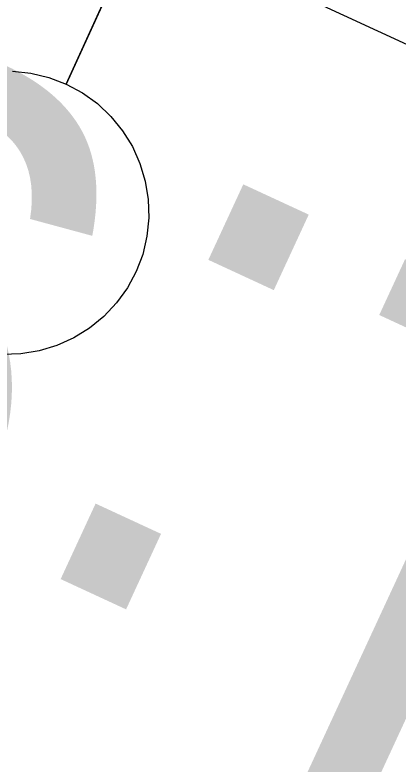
# Model space of a CAD drawing. Extents: x 6540402 to 6566579, y 5525343 to 5532423.
# Drawn here: x 6544522.097 to 6544522.773, y 5526323.194 to 5526324.516 of the extents above; entities that cross this region are included whole.
import ezdxf

# ---------------------------------------------------------------- set-up
doc = ezdxf.new("R2010")
doc.units = 0
for name, color, linetype in [('IR_ps_geometria', 7, 'Continuous'), ('TOR_PS_T-rozjazdy projektowane', 7, 'Continuous'), ('TOR_PS_T-tory projektowane', 7, 'Continuous')]:
    doc.layers.add(name, color=color, linetype=linetype)

msp = doc.modelspace()

# ---------------------------------------------------------------- linework, layer by layer
at = {"layer": 'IR_ps_geometria'}
for points in [[(6544522.3947, 5526324.8492), (6544522.1871, 5526324.3944), (6544522.2159, 5526324.3789), (6544522.2424, 5526324.3597), (6544522.2662, 5526324.3373), (6544522.2869, 5526324.312), (6544522.3041, 5526324.2842), (6544522.3175, 5526324.2543), (6544522.3269, 5526324.223), (6544522.3321, 5526324.1907), (6544522.3331, 5526324.158), (6544522.3298, 5526324.1255), (6544522.3223, 5526324.0937), (6544522.3107, 5526324.0631), (6544522.2952, 5526324.0343), (6544522.2761, 5526324.0078), (6544522.2536, 5526323.984), (6544522.2283, 5526323.9633), (6544522.2005, 5526323.9461), (6544522.1707, 5526323.9327), (6544522.1393, 5526323.9233), (6544522.1071, 5526323.9181), (6544522.0744, 5526323.9171)], [(6544522.3947, 5526324.8492), (6544522.1871, 5526324.3944), (6544522.2159, 5526324.3789), (6544522.2424, 5526324.3597), (6544522.2662, 5526324.3373), (6544522.2869, 5526324.312), (6544522.3041, 5526324.2842), (6544522.3175, 5526324.2543), (6544522.3269, 5526324.223), (6544522.3321, 5526324.1907), (6544522.3331, 5526324.158), (6544522.3298, 5526324.1255), (6544522.3223, 5526324.0937), (6544522.3107, 5526324.0631), (6544522.2952, 5526324.0343), (6544522.2761, 5526324.0078), (6544522.2536, 5526323.984), (6544522.2283, 5526323.9633), (6544522.2005, 5526323.9461), (6544522.1707, 5526323.9327), (6544522.1393, 5526323.9233), (6544522.1071, 5526323.9181), (6544522.0744, 5526323.9171)], [(6544522.3947, 5526324.8492), (6544522.1871, 5526324.3944), (6544522.2159, 5526324.3789), (6544522.2424, 5526324.3597), (6544522.2662, 5526324.3373), (6544522.2869, 5526324.312), (6544522.3041, 5526324.2842), (6544522.3175, 5526324.2543), (6544522.3269, 5526324.223), (6544522.3321, 5526324.1907), (6544522.3331, 5526324.158), (6544522.3298, 5526324.1255), (6544522.3223, 5526324.0937), (6544522.3107, 5526324.0631), (6544522.2952, 5526324.0343), (6544522.2761, 5526324.0078), (6544522.2536, 5526323.984), (6544522.2283, 5526323.9633), (6544522.2005, 5526323.9461), (6544522.1707, 5526323.9327), (6544522.1393, 5526323.9233), (6544522.1071, 5526323.9181), (6544522.0744, 5526323.9171)], [(6544522.3947, 5526324.8492), (6544522.1871, 5526324.3944), (6544522.2159, 5526324.3789), (6544522.2424, 5526324.3597), (6544522.2662, 5526324.3373), (6544522.2869, 5526324.312), (6544522.3041, 5526324.2842), (6544522.3175, 5526324.2543), (6544522.3269, 5526324.223), (6544522.3321, 5526324.1907), (6544522.3331, 5526324.158), (6544522.3298, 5526324.1255), (6544522.3223, 5526324.0937), (6544522.3107, 5526324.0631), (6544522.2952, 5526324.0343), (6544522.2761, 5526324.0078), (6544522.2536, 5526323.984), (6544522.2283, 5526323.9633), (6544522.2005, 5526323.9461), (6544522.1707, 5526323.9327), (6544522.1393, 5526323.9233), (6544522.1071, 5526323.9181), (6544522.0744, 5526323.9171)], [(6544522.3947, 5526324.8492), (6544522.1871, 5526324.3944), (6544522.2159, 5526324.3789), (6544522.2424, 5526324.3597), (6544522.2662, 5526324.3373), (6544522.2869, 5526324.312), (6544522.3041, 5526324.2842), (6544522.3175, 5526324.2543), (6544522.3269, 5526324.223), (6544522.3321, 5526324.1907), (6544522.3331, 5526324.158), (6544522.3298, 5526324.1255), (6544522.3223, 5526324.0937), (6544522.3107, 5526324.0631), (6544522.2952, 5526324.0343), (6544522.2761, 5526324.0078), (6544522.2536, 5526323.984), (6544522.2283, 5526323.9633), (6544522.2005, 5526323.9461), (6544522.1707, 5526323.9327), (6544522.1393, 5526323.9233), (6544522.1071, 5526323.9181), (6544522.0744, 5526323.9171)], [(6544522.3947, 5526324.8492), (6544522.1871, 5526324.3944), (6544522.2159, 5526324.3789), (6544522.2424, 5526324.3597), (6544522.2662, 5526324.3373), (6544522.2869, 5526324.312), (6544522.3041, 5526324.2842), (6544522.3175, 5526324.2543), (6544522.3269, 5526324.223), (6544522.3321, 5526324.1907), (6544522.3331, 5526324.158), (6544522.3298, 5526324.1255), (6544522.3223, 5526324.0937), (6544522.3107, 5526324.0631), (6544522.2952, 5526324.0343), (6544522.2761, 5526324.0078), (6544522.2536, 5526323.984), (6544522.2283, 5526323.9633), (6544522.2005, 5526323.9461), (6544522.1707, 5526323.9327), (6544522.1393, 5526323.9233), (6544522.1071, 5526323.9181), (6544522.0744, 5526323.9171)], [(6544522.3947, 5526324.8492), (6544522.1871, 5526324.3944), (6544522.2159, 5526324.3789), (6544522.2424, 5526324.3597), (6544522.2662, 5526324.3373), (6544522.2869, 5526324.312), (6544522.3041, 5526324.2842), (6544522.3175, 5526324.2543), (6544522.3269, 5526324.223), (6544522.3321, 5526324.1907), (6544522.3331, 5526324.158), (6544522.3298, 5526324.1255), (6544522.3223, 5526324.0937), (6544522.3107, 5526324.0631), (6544522.2952, 5526324.0343), (6544522.2761, 5526324.0078), (6544522.2536, 5526323.984), (6544522.2283, 5526323.9633), (6544522.2005, 5526323.9461), (6544522.1707, 5526323.9327), (6544522.1393, 5526323.9233), (6544522.1071, 5526323.9181), (6544522.0744, 5526323.9171)], [(6544522.0922, 5526324.4168), (6544522.1247, 5526324.4135), (6544522.1565, 5526324.406), (6544522.1871, 5526324.3944), (6544522.3947, 5526324.8492)], [(6544522.0922, 5526324.4168), (6544522.1247, 5526324.4135), (6544522.1565, 5526324.406), (6544522.1871, 5526324.3944), (6544522.3947, 5526324.8492)], [(6544522.0922, 5526324.4168), (6544522.1247, 5526324.4135), (6544522.1565, 5526324.406), (6544522.1871, 5526324.3944), (6544522.3947, 5526324.8492)], [(6544522.0922, 5526324.4168), (6544522.1247, 5526324.4135), (6544522.1565, 5526324.406), (6544522.1871, 5526324.3944), (6544522.3947, 5526324.8492)], [(6544522.0922, 5526324.4168), (6544522.1247, 5526324.4135), (6544522.1565, 5526324.406), (6544522.1871, 5526324.3944), (6544522.3947, 5526324.8492)], [(6544522.0922, 5526324.4168), (6544522.1247, 5526324.4135), (6544522.1565, 5526324.406), (6544522.1871, 5526324.3944), (6544522.3947, 5526324.8492)], [(6544522.0922, 5526324.4168), (6544522.1247, 5526324.4135), (6544522.1565, 5526324.406), (6544522.1871, 5526324.3944), (6544522.3947, 5526324.8492)], [(6544522.0922, 5526324.4168), (6544522.1247, 5526324.4135), (6544522.1565, 5526324.406), (6544522.1871, 5526324.3944), (6544522.3947, 5526324.8492)], [(6544522.0922, 5526324.4168), (6544522.1247, 5526324.4135), (6544522.1565, 5526324.406), (6544522.1871, 5526324.3944), (6544522.3947, 5526324.8492)], [(6544522.0922, 5526324.4168), (6544522.1247, 5526324.4135), (6544522.1565, 5526324.406), (6544522.1871, 5526324.3944), (6544522.3947, 5526324.8492)], [(6544522.0922, 5526324.4168), (6544522.1247, 5526324.4135), (6544522.1565, 5526324.406), (6544522.1871, 5526324.3944), (6544522.3947, 5526324.8492)], [(6544522.0922, 5526324.4168), (6544522.1247, 5526324.4135), (6544522.1565, 5526324.406), (6544522.1871, 5526324.3944), (6544522.3947, 5526324.8492)], [(6544522.0922, 5526324.4168), (6544522.1247, 5526324.4135), (6544522.1565, 5526324.406), (6544522.1871, 5526324.3944), (6544522.3947, 5526324.8492)], [(6544522.0922, 5526324.4168), (6544522.1247, 5526324.4135), (6544522.1565, 5526324.406), (6544522.1871, 5526324.3944), (6544522.3947, 5526324.8492)], [(6544522.0922, 5526324.4168), (6544522.1247, 5526324.4135), (6544522.1565, 5526324.406), (6544522.1871, 5526324.3944), (6544522.3947, 5526324.8492)], [(6544522.0922, 5526324.4168), (6544522.1247, 5526324.4135), (6544522.1565, 5526324.406), (6544522.1871, 5526324.3944), (6544522.3947, 5526324.8492)], [(6544522.0922, 5526324.4168), (6544522.1247, 5526324.4135), (6544522.1565, 5526324.406), (6544522.1871, 5526324.3944), (6544522.3947, 5526324.8492)], [(6544522.0922, 5526324.4168), (6544522.1247, 5526324.4135), (6544522.1565, 5526324.406), (6544522.1871, 5526324.3944), (6544522.3947, 5526324.8492)], [(6544522.0922, 5526324.4168), (6544522.1247, 5526324.4135), (6544522.1565, 5526324.406), (6544522.1871, 5526324.3944), (6544522.3947, 5526324.8492)], [(6544522.2909, 5526324.6218), (6544522.1871, 5526324.3944), (6544522.2159, 5526324.3789), (6544522.2424, 5526324.3597), (6544522.2662, 5526324.3373), (6544522.2869, 5526324.312), (6544522.3041, 5526324.2842), (6544522.3175, 5526324.2543), (6544522.3269, 5526324.223), (6544522.3321, 5526324.1907), (6544522.3331, 5526324.158), (6544522.3298, 5526324.1255), (6544522.3223, 5526324.0937), (6544522.3107, 5526324.0631), (6544522.2952, 5526324.0343), (6544522.2761, 5526324.0078), (6544522.2536, 5526323.984), (6544522.2283, 5526323.9633), (6544522.2005, 5526323.9461), (6544522.1707, 5526323.9327), (6544522.1393, 5526323.9233), (6544522.1071, 5526323.9181), (6544522.0744, 5526323.9171)], [(6544522.2909, 5526324.6218), (6544522.1871, 5526324.3944), (6544522.2159, 5526324.3789), (6544522.2424, 5526324.3597), (6544522.2662, 5526324.3373), (6544522.2869, 5526324.312), (6544522.3041, 5526324.2842), (6544522.3175, 5526324.2543), (6544522.3269, 5526324.223), (6544522.3321, 5526324.1907), (6544522.3331, 5526324.158), (6544522.3298, 5526324.1255), (6544522.3223, 5526324.0937), (6544522.3107, 5526324.0631), (6544522.2952, 5526324.0343), (6544522.2761, 5526324.0078), (6544522.2536, 5526323.984), (6544522.2283, 5526323.9633), (6544522.2005, 5526323.9461), (6544522.1707, 5526323.9327), (6544522.1393, 5526323.9233), (6544522.1071, 5526323.9181), (6544522.0744, 5526323.9171)], [(6544522.2909, 5526324.6218), (6544522.1871, 5526324.3944), (6544522.2159, 5526324.3789), (6544522.2424, 5526324.3597), (6544522.2662, 5526324.3373), (6544522.2869, 5526324.312), (6544522.3041, 5526324.2842), (6544522.3175, 5526324.2543), (6544522.3269, 5526324.223), (6544522.3321, 5526324.1907), (6544522.3331, 5526324.158), (6544522.3298, 5526324.1255), (6544522.3223, 5526324.0937), (6544522.3107, 5526324.0631), (6544522.2952, 5526324.0343), (6544522.2761, 5526324.0078), (6544522.2536, 5526323.984), (6544522.2283, 5526323.9633), (6544522.2005, 5526323.9461), (6544522.1707, 5526323.9327), (6544522.1393, 5526323.9233), (6544522.1071, 5526323.9181), (6544522.0744, 5526323.9171)], [(6544522.2909, 5526324.6218), (6544522.1871, 5526324.3944), (6544522.2159, 5526324.3789), (6544522.2424, 5526324.3597), (6544522.2662, 5526324.3373), (6544522.2869, 5526324.312), (6544522.3041, 5526324.2842), (6544522.3175, 5526324.2543), (6544522.3269, 5526324.223), (6544522.3321, 5526324.1907), (6544522.3331, 5526324.158), (6544522.3298, 5526324.1255), (6544522.3223, 5526324.0937), (6544522.3107, 5526324.0631), (6544522.2952, 5526324.0343), (6544522.2761, 5526324.0078), (6544522.2536, 5526323.984), (6544522.2283, 5526323.9633), (6544522.2005, 5526323.9461), (6544522.1707, 5526323.9327), (6544522.1393, 5526323.9233), (6544522.1071, 5526323.9181), (6544522.0744, 5526323.9171)], [(6544522.2909, 5526324.6218), (6544522.1871, 5526324.3944), (6544522.2159, 5526324.3789), (6544522.2424, 5526324.3597), (6544522.2662, 5526324.3373), (6544522.2869, 5526324.312), (6544522.3041, 5526324.2842), (6544522.3175, 5526324.2543), (6544522.3269, 5526324.223), (6544522.3321, 5526324.1907), (6544522.3331, 5526324.158), (6544522.3298, 5526324.1255), (6544522.3223, 5526324.0937), (6544522.3107, 5526324.0631), (6544522.2952, 5526324.0343), (6544522.2761, 5526324.0078), (6544522.2536, 5526323.984), (6544522.2283, 5526323.9633), (6544522.2005, 5526323.9461), (6544522.1707, 5526323.9327), (6544522.1393, 5526323.9233), (6544522.1071, 5526323.9181), (6544522.0744, 5526323.9171)], [(6544522.2909, 5526324.6218), (6544522.1871, 5526324.3944), (6544522.2159, 5526324.3789), (6544522.2424, 5526324.3597), (6544522.2662, 5526324.3373), (6544522.2869, 5526324.312), (6544522.3041, 5526324.2842), (6544522.3175, 5526324.2543), (6544522.3269, 5526324.223), (6544522.3321, 5526324.1907), (6544522.3331, 5526324.158), (6544522.3298, 5526324.1255), (6544522.3223, 5526324.0937), (6544522.3107, 5526324.0631), (6544522.2952, 5526324.0343), (6544522.2761, 5526324.0078), (6544522.2536, 5526323.984), (6544522.2283, 5526323.9633), (6544522.2005, 5526323.9461), (6544522.1707, 5526323.9327), (6544522.1393, 5526323.9233), (6544522.1071, 5526323.9181), (6544522.0744, 5526323.9171)], [(6544522.2909, 5526324.6218), (6544522.1871, 5526324.3944), (6544522.2159, 5526324.3789), (6544522.2424, 5526324.3597), (6544522.2662, 5526324.3373), (6544522.2869, 5526324.312), (6544522.3041, 5526324.2842), (6544522.3175, 5526324.2543), (6544522.3269, 5526324.223), (6544522.3321, 5526324.1907), (6544522.3331, 5526324.158), (6544522.3298, 5526324.1255), (6544522.3223, 5526324.0937), (6544522.3107, 5526324.0631), (6544522.2952, 5526324.0343), (6544522.2761, 5526324.0078), (6544522.2536, 5526323.984), (6544522.2283, 5526323.9633), (6544522.2005, 5526323.9461), (6544522.1707, 5526323.9327), (6544522.1393, 5526323.9233), (6544522.1071, 5526323.9181), (6544522.0744, 5526323.9171)], [(6544522.2909, 5526324.6218), (6544522.1871, 5526324.3944), (6544522.2159, 5526324.3789), (6544522.2424, 5526324.3597), (6544522.2662, 5526324.3373), (6544522.2869, 5526324.312), (6544522.3041, 5526324.2842), (6544522.3175, 5526324.2543), (6544522.3269, 5526324.223), (6544522.3321, 5526324.1907), (6544522.3331, 5526324.158), (6544522.3298, 5526324.1255), (6544522.3223, 5526324.0937), (6544522.3107, 5526324.0631), (6544522.2952, 5526324.0343), (6544522.2761, 5526324.0078), (6544522.2536, 5526323.984), (6544522.2283, 5526323.9633), (6544522.2005, 5526323.9461), (6544522.1707, 5526323.9327), (6544522.1393, 5526323.9233), (6544522.1071, 5526323.9181), (6544522.0744, 5526323.9171)], [(6544522.2909, 5526324.6218), (6544522.1871, 5526324.3944), (6544522.2159, 5526324.3789), (6544522.2424, 5526324.3597), (6544522.2662, 5526324.3373), (6544522.2869, 5526324.312), (6544522.3041, 5526324.2842), (6544522.3175, 5526324.2543), (6544522.3269, 5526324.223), (6544522.3321, 5526324.1907), (6544522.3331, 5526324.158), (6544522.3298, 5526324.1255), (6544522.3223, 5526324.0937), (6544522.3107, 5526324.0631), (6544522.2952, 5526324.0343), (6544522.2761, 5526324.0078), (6544522.2536, 5526323.984), (6544522.2283, 5526323.9633), (6544522.2005, 5526323.9461), (6544522.1707, 5526323.9327), (6544522.1393, 5526323.9233), (6544522.1071, 5526323.9181), (6544522.0744, 5526323.9171)], [(6544522.2909, 5526324.6218), (6544522.1871, 5526324.3944), (6544522.2159, 5526324.3789), (6544522.2424, 5526324.3597), (6544522.2662, 5526324.3373), (6544522.2869, 5526324.312), (6544522.3041, 5526324.2842), (6544522.3175, 5526324.2543), (6544522.3269, 5526324.223), (6544522.3321, 5526324.1907), (6544522.3331, 5526324.158), (6544522.3298, 5526324.1255), (6544522.3223, 5526324.0937), (6544522.3107, 5526324.0631), (6544522.2952, 5526324.0343), (6544522.2761, 5526324.0078), (6544522.2536, 5526323.984), (6544522.2283, 5526323.9633), (6544522.2005, 5526323.9461), (6544522.1707, 5526323.9327), (6544522.1393, 5526323.9233), (6544522.1071, 5526323.9181), (6544522.0744, 5526323.9171)], [(6544522.2909, 5526324.6218), (6544522.1871, 5526324.3944), (6544522.2159, 5526324.3789), (6544522.2424, 5526324.3597), (6544522.2662, 5526324.3373), (6544522.2869, 5526324.312), (6544522.3041, 5526324.2842), (6544522.3175, 5526324.2543), (6544522.3269, 5526324.223), (6544522.3321, 5526324.1907), (6544522.3331, 5526324.158), (6544522.3298, 5526324.1255), (6544522.3223, 5526324.0937), (6544522.3107, 5526324.0631), (6544522.2952, 5526324.0343), (6544522.2761, 5526324.0078), (6544522.2536, 5526323.984), (6544522.2283, 5526323.9633), (6544522.2005, 5526323.9461), (6544522.1707, 5526323.9327), (6544522.1393, 5526323.9233), (6544522.1071, 5526323.9181), (6544522.0744, 5526323.9171)], [(6544522.2909, 5526324.6218), (6544522.1871, 5526324.3944), (6544522.2159, 5526324.3789), (6544522.2424, 5526324.3597), (6544522.2662, 5526324.3373), (6544522.2869, 5526324.312), (6544522.3041, 5526324.2842), (6544522.3175, 5526324.2543), (6544522.3269, 5526324.223), (6544522.3321, 5526324.1907), (6544522.3331, 5526324.158), (6544522.3298, 5526324.1255), (6544522.3223, 5526324.0937), (6544522.3107, 5526324.0631), (6544522.2952, 5526324.0343), (6544522.2761, 5526324.0078), (6544522.2536, 5526323.984), (6544522.2283, 5526323.9633), (6544522.2005, 5526323.9461), (6544522.1707, 5526323.9327), (6544522.1393, 5526323.9233), (6544522.1071, 5526323.9181), (6544522.0744, 5526323.9171)], [(6544522.2909, 5526324.6218), (6544522.1871, 5526324.3944), (6544522.2159, 5526324.3789), (6544522.2424, 5526324.3597), (6544522.2662, 5526324.3373), (6544522.2869, 5526324.312), (6544522.3041, 5526324.2842), (6544522.3175, 5526324.2543), (6544522.3269, 5526324.223), (6544522.3321, 5526324.1907), (6544522.3331, 5526324.158), (6544522.3298, 5526324.1255), (6544522.3223, 5526324.0937), (6544522.3107, 5526324.0631), (6544522.2952, 5526324.0343), (6544522.2761, 5526324.0078), (6544522.2536, 5526323.984), (6544522.2283, 5526323.9633), (6544522.2005, 5526323.9461), (6544522.1707, 5526323.9327), (6544522.1393, 5526323.9233), (6544522.1071, 5526323.9181), (6544522.0744, 5526323.9171)], [(6544522.2909, 5526324.6218), (6544522.1871, 5526324.3944), (6544522.2159, 5526324.3789), (6544522.2424, 5526324.3597), (6544522.2662, 5526324.3373), (6544522.2869, 5526324.312), (6544522.3041, 5526324.2842), (6544522.3175, 5526324.2543), (6544522.3269, 5526324.223), (6544522.3321, 5526324.1907), (6544522.3331, 5526324.158), (6544522.3298, 5526324.1255), (6544522.3223, 5526324.0937), (6544522.3107, 5526324.0631), (6544522.2952, 5526324.0343), (6544522.2761, 5526324.0078), (6544522.2536, 5526323.984), (6544522.2283, 5526323.9633), (6544522.2005, 5526323.9461), (6544522.1707, 5526323.9327), (6544522.1393, 5526323.9233), (6544522.1071, 5526323.9181), (6544522.0744, 5526323.9171)], [(6544522.2909, 5526324.6218), (6544522.1871, 5526324.3944), (6544522.2159, 5526324.3789), (6544522.2424, 5526324.3597), (6544522.2662, 5526324.3373), (6544522.2869, 5526324.312), (6544522.3041, 5526324.2842), (6544522.3175, 5526324.2543), (6544522.3269, 5526324.223), (6544522.3321, 5526324.1907), (6544522.3331, 5526324.158), (6544522.3298, 5526324.1255), (6544522.3223, 5526324.0937), (6544522.3107, 5526324.0631), (6544522.2952, 5526324.0343), (6544522.2761, 5526324.0078), (6544522.2536, 5526323.984), (6544522.2283, 5526323.9633), (6544522.2005, 5526323.9461), (6544522.1707, 5526323.9327), (6544522.1393, 5526323.9233), (6544522.1071, 5526323.9181), (6544522.0744, 5526323.9171)], [(6544522.2909, 5526324.6218), (6544522.1871, 5526324.3944), (6544522.2159, 5526324.3789), (6544522.2424, 5526324.3597), (6544522.2662, 5526324.3373), (6544522.2869, 5526324.312), (6544522.3041, 5526324.2842), (6544522.3175, 5526324.2543), (6544522.3269, 5526324.223), (6544522.3321, 5526324.1907), (6544522.3331, 5526324.158), (6544522.3298, 5526324.1255), (6544522.3223, 5526324.0937), (6544522.3107, 5526324.0631), (6544522.2952, 5526324.0343), (6544522.2761, 5526324.0078), (6544522.2536, 5526323.984), (6544522.2283, 5526323.9633), (6544522.2005, 5526323.9461), (6544522.1707, 5526323.9327), (6544522.1393, 5526323.9233), (6544522.1071, 5526323.9181), (6544522.0744, 5526323.9171)], [(6544522.2909, 5526324.6218), (6544522.1871, 5526324.3944), (6544522.2159, 5526324.3789), (6544522.2424, 5526324.3597), (6544522.2662, 5526324.3373), (6544522.2869, 5526324.312), (6544522.3041, 5526324.2842), (6544522.3175, 5526324.2543), (6544522.3269, 5526324.223), (6544522.3321, 5526324.1907), (6544522.3331, 5526324.158), (6544522.3298, 5526324.1255), (6544522.3223, 5526324.0937), (6544522.3107, 5526324.0631), (6544522.2952, 5526324.0343), (6544522.2761, 5526324.0078), (6544522.2536, 5526323.984), (6544522.2283, 5526323.9633), (6544522.2005, 5526323.9461), (6544522.1707, 5526323.9327), (6544522.1393, 5526323.9233), (6544522.1071, 5526323.9181), (6544522.0744, 5526323.9171)], [(6544522.2909, 5526324.6218), (6544522.1871, 5526324.3944), (6544522.2159, 5526324.3789), (6544522.2424, 5526324.3597), (6544522.2662, 5526324.3373), (6544522.2869, 5526324.312), (6544522.3041, 5526324.2842), (6544522.3175, 5526324.2543), (6544522.3269, 5526324.223), (6544522.3321, 5526324.1907), (6544522.3331, 5526324.158), (6544522.3298, 5526324.1255), (6544522.3223, 5526324.0937), (6544522.3107, 5526324.0631), (6544522.2952, 5526324.0343), (6544522.2761, 5526324.0078), (6544522.2536, 5526323.984), (6544522.2283, 5526323.9633), (6544522.2005, 5526323.9461), (6544522.1707, 5526323.9327), (6544522.1393, 5526323.9233), (6544522.1071, 5526323.9181), (6544522.0744, 5526323.9171)], [(6544522.2909, 5526324.6218), (6544522.1871, 5526324.3944), (6544522.2159, 5526324.3789), (6544522.2424, 5526324.3597), (6544522.2662, 5526324.3373), (6544522.2869, 5526324.312), (6544522.3041, 5526324.2842), (6544522.3175, 5526324.2543), (6544522.3269, 5526324.223), (6544522.3321, 5526324.1907), (6544522.3331, 5526324.158), (6544522.3298, 5526324.1255), (6544522.3223, 5526324.0937), (6544522.3107, 5526324.0631), (6544522.2952, 5526324.0343), (6544522.2761, 5526324.0078), (6544522.2536, 5526323.984), (6544522.2283, 5526323.9633), (6544522.2005, 5526323.9461), (6544522.1707, 5526323.9327), (6544522.1393, 5526323.9233), (6544522.1071, 5526323.9181), (6544522.0744, 5526323.9171)], [(6544522.0922, 5526324.4168), (6544522.1247, 5526324.4135), (6544522.1565, 5526324.406), (6544522.1871, 5526324.3944), (6544522.2909, 5526324.6218)], [(6544522.0922, 5526324.4168), (6544522.1247, 5526324.4135), (6544522.1565, 5526324.406), (6544522.1871, 5526324.3944), (6544522.2909, 5526324.6218)], [(6544522.0922, 5526324.4168), (6544522.1247, 5526324.4135), (6544522.1565, 5526324.406), (6544522.1871, 5526324.3944), (6544522.2909, 5526324.6218)], [(6544522.0922, 5526324.4168), (6544522.1247, 5526324.4135), (6544522.1565, 5526324.406), (6544522.1871, 5526324.3944), (6544522.2909, 5526324.6218)], [(6544522.0922, 5526324.4168), (6544522.1247, 5526324.4135), (6544522.1565, 5526324.406), (6544522.1871, 5526324.3944), (6544522.2909, 5526324.6218)], [(6544522.0922, 5526324.4168), (6544522.1247, 5526324.4135), (6544522.1565, 5526324.406), (6544522.1871, 5526324.3944), (6544522.2909, 5526324.6218)], [(6544522.0922, 5526324.4168), (6544522.1247, 5526324.4135), (6544522.1565, 5526324.406), (6544522.1871, 5526324.3944), (6544522.2909, 5526324.6218)]]:
    msp.add_lwpolyline(points, dxfattribs=at)
at = {"layer": 'TOR_PS_T-tory projektowane'}
msp.add_line((6544438.8151, 5526363.3183), (6544524.4048, 5526323.7166), dxfattribs=at)

# ---------------------------------------------------------------- texts
at = {"layer": 'TOR_PS_T-rozjazdy projektowane'}
msp.add_text('Rłs-60E1-380,291/380,291-1:9', height=1, rotation=155.1704, dxfattribs=at).set_placement((6544538.3119, 5526316.9012))

doc.saveas('drawing.dxf')
